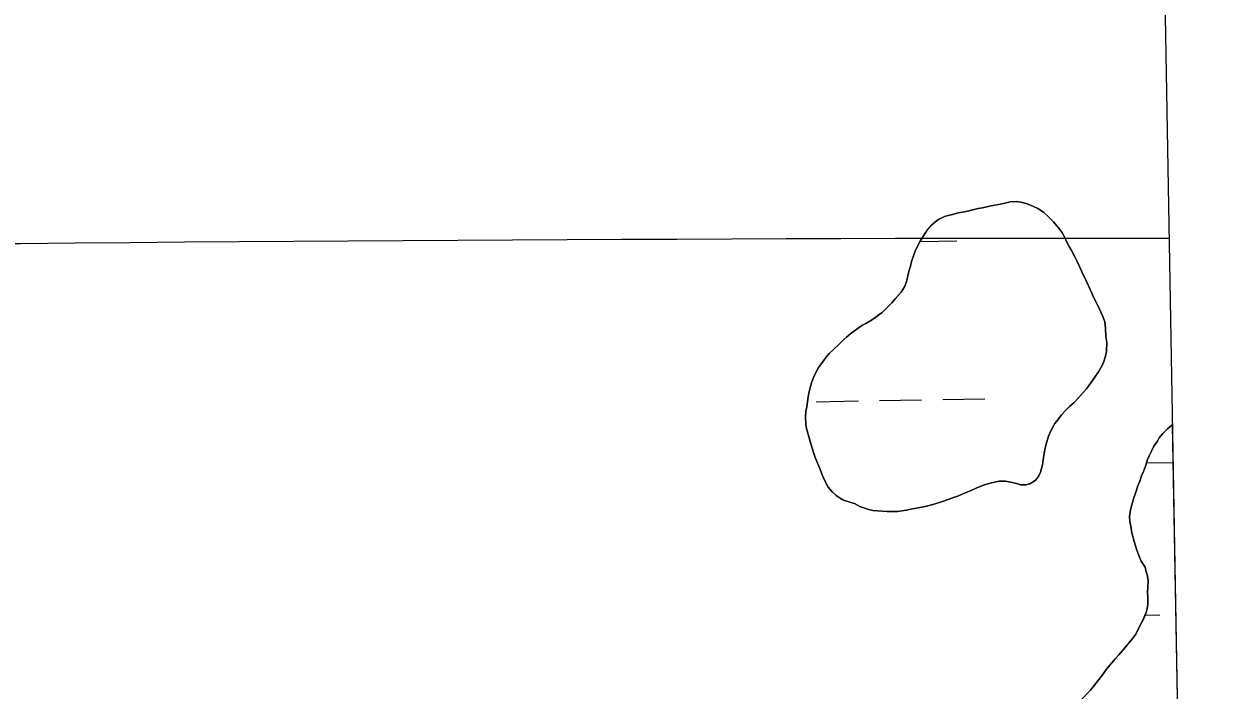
# Model space of a CAD drawing. Extents: x 3887375 to 3925618, y 296674 to 322633.
# Drawn here: x 3922538 to 3923445, y 308370 to 308875 of the extents above; entities that cross this region are included whole.
import ezdxf

# ---------------------------------------------------------------- set-up
doc = ezdxf.new("R2010")
doc.units = 0
for name, color, linetype in [('V-GRID-FRAM', 7, 'Continuous'), ('V-GRID-MAJR', 7, 'Continuous'), ('V-TOPO-SHOR', 7, 'Continuous'), ('V-WETL-SWMP', 7, 'Continuous')]:
    doc.layers.add(name, color=color, linetype=linetype)

msp = doc.modelspace()

# ---------------------------------------------------------------- linework, layer by layer
at = {"layer": 'V-GRID-FRAM'}
msp.add_lwpolyline([(3891343.325, 320285.842), (3923192.813, 320832.523), (3923512.793, 302652.882), (3891647.44, 302105.928), (3891343.325, 320285.842)], dxfattribs=at)
at = {"layer": 'V-GRID-MAJR'}
msp.add_spline([(3891546.068, 308165.905), (3896856.111, 308255.118), (3902166.142, 308345.103), (3907476.16, 308435.86100000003), (3912786.164, 308527.391), (3918096.1550000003, 308619.693), (3923406.132, 308712.768), (3923406.133, 308712.768)], degree=3, dxfattribs=at)
at = {"layer": 'V-TOPO-SHOR'}
for points in [[(3923168.227, 308511.184), (3923171.631, 308509.228), (3923174.6720000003, 308508.003), (3923177.592, 308507.022), (3923181.609, 308506.162), (3923185.018, 308505.789), (3923188.5470000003, 308505.537), (3923192.324, 308505.287), (3923195.49, 308505.279), (3923200.237, 308505.26900000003), (3923206.936, 308506.473), (3923210.225, 308507.07300000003), (3923215.8310000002, 308508.036), (3923221.19, 308509.121), (3923226.916, 308510.569), (3923232.7660000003, 308512.384), (3923239.346, 308514.805), (3923243.489, 308516.257), (3923246.413, 308517.346), (3923249.338, 308518.558), (3923252.2630000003, 308519.76900000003), (3923256.041, 308521.344), (3923259.8200000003, 308523.04), (3923265.912, 308525.462), (3923271.518, 308527.156), (3923277.244, 308528.36), (3923282.235, 308528.35000000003), (3923287.105, 308527.365), (3923290.39, 308526.505), (3923293.433, 308525.647), (3923297.572, 308525.636), (3923300.497, 308526.36100000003), (3923304.642, 308528.788), (3923307.085, 308531.94800000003), (3923308.796, 308535.233), (3923310.147, 308540.83), (3923310.643, 308544.482), (3923312.001, 308552.396), (3923312.9820000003, 308556.289), (3923314.823, 308562.494), (3923316.537, 308566.51), (3923319.47, 308571.983), (3923321.79, 308574.901), (3923324.598, 308578.54600000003), (3923328.2600000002, 308582.558), (3923330.822, 308584.987), (3923334.238, 308588.025), (3923337.5330000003, 308591.426), (3923341.318, 308595.924), (3923343.636, 308598.476), (3923346.933, 308602.852), (3923349.989, 308607.229), (3923352.676, 308611.364), (3923354.753, 308614.767), (3923356.342, 308617.567), (3923358.058, 308623.162), (3923358.7970000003, 308626.57), (3923358.935, 308633.511), (3923358.335, 308638.018), (3923358.105, 308644.472), (3923357.507, 308649.223), (3923356.0530000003, 308653.12200000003), (3923353.509, 308658.73), (3923352.055, 308662.142), (3923349.2660000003, 308667.385), (3923346.358, 308673.60000000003), (3923345.023, 308676.404), (3923342.721, 308681.52400000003), (3923340.9020000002, 308685.423), (3923338.236, 308691.152), (3923336.419, 308694.93), (3923334.721, 308698.465), (3923332.296, 308703.221), (3923330.719, 308705.781), (3923328.5360000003, 308710.169), (3923327.203, 308713.094), (3923324.899, 308717.239), (3923322.347, 308720.409), (3923318.4620000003, 308725.04600000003), (3923314.8170000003, 308728.95), (3923311.0500000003, 308732.491), (3923306.6720000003, 308735.177), (3923303.5100000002, 308736.76900000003), (3923298.644, 308738.606), (3923293.896, 308739.955), (3923290.1240000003, 308740.449), (3923285.616, 308740.09500000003), (3923280.744, 308739.009), (3923276.847, 308738.166), (3923271.241, 308737.08), (3923264.7860000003, 308735.634), (3923261.497, 308735.032), (3923256.258, 308733.826), (3923251.142, 308732.74), (3923246.512, 308731.778), (3923241.883, 308730.69), (3923236.522, 308729.242), (3923232.012, 308727.303), (3923229.452, 308725.603), (3923226.2800000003, 308722.81), (3923222.861, 308719.043)], [(3923222.861, 308719.043), (3923221.151, 308716.489), (3923217.7290000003, 308710.77400000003), (3923213.94, 308703.597), (3923212.593, 308700.071), (3923210.877, 308694.836), (3923210.0160000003, 308691.43), (3923209.1580000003, 308688.387), (3923208.173, 308684.127), (3923207.069, 308679.625), (3923205.599, 308675.853), (3923202.912, 308671.718), (3923198.761, 308666.979), (3923195.953, 308663.696), (3923190.829, 308658.472), (3923188.631, 308656.284), (3923186.1920000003, 308654.464), (3923183.753, 308652.643), (3923180.46, 308650.337), (3923176.194, 308648.031), (3923173.267, 308646.333), (3923167.537, 308642.45), (3923165.096, 308640.63), (3923161.559, 308637.592), (3923159.361, 308635.528), (3923156.312, 308632.612), (3923151.065, 308627.631), (3923148.503, 308625.077), (3923146.061, 308622.404), (3923142.52, 308617.663), (3923140.321, 308614.501), (3923137.755, 308609.881), (3923136.409, 308607.083), (3923134.9390000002, 308602.946), (3923133.098, 308596.374), (3923132.4790000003, 308592.235), (3923131.367, 308584.811), (3923130.753, 308581.52400000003), (3923130.378, 308577.021), (3923130.73, 308571.538), (3923131.089, 308568.37200000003), (3923132.659, 308562.889), (3923134.474, 308556.553), (3923136.77, 308549.244), (3923137.738, 308546.319), (3923139.799, 308541.443), (3923141.251, 308538.031), (3923143.188, 308533.034), (3923145.007, 308528.52400000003), (3923147.673, 308523.891), (3923150.8310000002, 308520.11100000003), (3923153.75, 308517.426), (3923156.181, 308515.593), (3923159.343, 308514.004), (3923168.227, 308511.184)], [(3923408.62823153, 308570.9959309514), (3923405.133, 308568.067), (3923401.506, 308564.454), (3923398.846, 308561.325), (3923397.394, 308558.675), (3923394.7320000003, 308554.82), (3923393.278, 308551.689), (3923391.098, 308547.593), (3923389.886, 308544.699), (3923388.6720000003, 308540.601), (3923386.73, 308535.782), (3923385.276, 308532.407), (3923384.062, 308528.309), (3923382.605, 308524.694), (3923380.9080000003, 308520.115), (3923379.208, 308515.052), (3923377.991, 308510.473), (3923377.018, 308506.615), (3923376.2830000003, 308501.552), (3923376.517, 308497.691), (3923377.471, 308492.623), (3923377.946, 308489.245), (3923379.861, 308482.487), (3923381.776, 308475.968), (3923383.6950000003, 308470.658), (3923385.137, 308467.762), (3923388.02, 308463.17), (3923388.9790000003, 308459.552), (3923389.935, 308456.654), (3923390.41, 308452.551), (3923390.1580000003, 308447.968), (3923389.909, 308443.87), (3923390.142, 308440.249), (3923390.132, 308435.184), (3923389.64, 308431.809), (3923388.9110000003, 308428.674), (3923386.972, 308424.094), (3923385.518, 308421.444), (3923383.3370000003, 308417.109), (3923380.916, 308412.29), (3923378.737, 308409.156), (3923373.899, 308403.379), (3923371.722, 308400.731), (3923368.095, 308396.637), (3923365.679, 308393.74700000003), (3923362.7770000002, 308390.618), (3923358.664, 308385.801), (3923355.7600000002, 308381.467), (3923348.7460000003, 308372.315), (3923346.569, 308369.909), (3923339.559, 308362.446)]]:
    msp.add_lwpolyline(points, dxfattribs=at)
at = {"layer": 'V-WETL-SWMP'}
for p, q in [((3923217.3436703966, 308710.0425221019), (3923245.3385211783, 308710.5230403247)), ((3923138.5712092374, 308588.6017440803), (3923170.566496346, 308589.15092787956)), ((3923186.5641399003, 308589.425519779), (3923218.5594270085, 308589.974703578)), ((3923234.5570705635, 308590.2492954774), (3923266.552357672, 308590.7984792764)), ((3923405.133, 308568.0660000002), (3923408.628235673, 308570.9956955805)), ((3923408.628235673, 308570.9956955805), (3923428.403716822, 307447.4531369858)), ((3923398.847, 308561.325), (3923401.507, 308564.455)), ((3923401.507, 308564.455), (3923405.133, 308568.066)), ((3923393.278, 308551.688), (3923394.7320000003, 308554.821)), ((3923394.7320000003, 308554.821), (3923397.394, 308558.6750000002)), ((3923397.394, 308558.6750000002), (3923398.847, 308561.325)), ((3923388.671, 308540.602), (3923389.886, 308544.7)), ((3923389.886, 308544.7), (3923391.098, 308547.592)), ((3923391.098, 308547.592), (3923393.278, 308551.688)), ((3923385.276, 308532.4080000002), (3923386.73, 308535.782)), ((3923386.73, 308535.782), (3923388.671, 308540.602)), ((3923389.130851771, 308542.15300622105), (3923409.1298541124, 308542.49627953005)), ((3923382.606, 308524.695), (3923384.061, 308528.31000000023)), ((3923384.061, 308528.31000000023), (3923385.276, 308532.4080000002)), ((3923379.208, 308515.053), (3923380.907, 308520.115)), ((3923380.907, 308520.115), (3923382.606, 308524.695)), ((3923377.018, 308506.615), (3923377.992, 308510.47200000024)), ((3923377.992, 308510.47200000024), (3923379.208, 308515.053)), ((3923376.284, 308501.551), (3923377.018, 308506.615)), ((3923376.517, 308497.691), (3923376.284, 308501.551)), ((3923377.471, 308492.62300000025), (3923376.517, 308497.691)), ((3923377.946, 308489.245), (3923377.471, 308492.62300000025)), ((3923379.861, 308482.487), (3923377.946, 308489.245)), ((3923381.776, 308475.9690000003), (3923379.861, 308482.487)), ((3923383.6950000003, 308470.6580000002), (3923381.776, 308475.9690000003)), ((3923385.136, 308467.761), (3923383.6950000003, 308470.6580000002)), ((3923388.02, 308463.17100000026), (3923385.136, 308467.761)), ((3923388.978, 308459.551), (3923388.02, 308463.17100000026)), ((3923389.936, 308456.654), (3923388.978, 308459.551)), ((3923390.41, 308452.552), (3923389.936, 308456.654)), ((3923390.159, 308447.969), (3923390.41, 308452.552)), ((3923389.9080000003, 308443.869), (3923390.159, 308447.969)), ((3923390.142, 308440.25000000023), (3923389.9080000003, 308443.869)), ((3923389.6410000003, 308431.80900000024), (3923390.131, 308435.185)), ((3923390.131, 308435.185), (3923390.142, 308440.25000000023)), ((3923386.971, 308424.09500000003), (3923388.9110000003, 308428.67400000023)), ((3923388.0686403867, 308426.6857707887), (3923399.293102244, 308426.8784333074)), ((3923388.9110000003, 308428.67400000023), (3923389.6410000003, 308431.80900000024)), ((3923380.915, 308412.289), (3923383.3370000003, 308417.10800000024)), ((3923383.3370000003, 308417.10800000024), (3923385.518, 308421.44500000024)), ((3923385.518, 308421.44500000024), (3923386.971, 308424.09500000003)), ((3923373.9, 308403.37900000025), (3923378.737, 308409.157)), ((3923378.737, 308409.157), (3923380.915, 308412.289)), ((3923368.096, 308396.637), (3923371.723, 308400.73)), ((3923371.723, 308400.73), (3923373.9, 308403.37900000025)), ((3923358.665, 308385.80200000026), (3923362.776, 308390.618)), ((3923362.776, 308390.618), (3923365.6780000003, 308393.748)), ((3923365.6780000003, 308393.748), (3923368.096, 308396.637)), ((3923348.7460000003, 308372.315), (3923355.761, 308381.46700000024)), ((3923355.761, 308381.46700000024), (3923358.665, 308385.80200000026)), ((3923346.569, 308369.9080000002), (3923348.7460000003, 308372.31500000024))]:
    msp.add_line(p, q, dxfattribs=at)
for points in [[(3923168.2260000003, 308511.184), (3923159.343, 308514.004), (3923156.18, 308515.593), (3923153.7490000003, 308517.425), (3923150.832, 308520.11), (3923147.674, 308523.892), (3923145.006, 308528.525), (3923143.1890000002, 308533.034), (3923141.251, 308538.031), (3923139.798, 308541.443), (3923137.738, 308546.319), (3923136.77, 308549.243), (3923134.473, 308556.554), (3923132.66, 308562.89), (3923131.089, 308568.373), (3923130.73, 308571.539), (3923130.377, 308577.02), (3923130.752, 308581.52400000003), (3923131.3680000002, 308584.811), (3923132.48, 308592.23600000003), (3923133.098, 308596.375), (3923134.938, 308602.946), (3923136.409, 308607.083), (3923137.754, 308609.881), (3923140.321, 308614.502), (3923142.52, 308617.664), (3923146.061, 308622.405), (3923148.503, 308625.078), (3923151.065, 308627.63), (3923156.312, 308632.61100000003), (3923159.362, 308635.527), (3923161.559, 308637.592), (3923165.096, 308640.629), (3923167.5360000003, 308642.45), (3923173.267, 308646.33400000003), (3923176.193, 308648.032), (3923180.46, 308650.337), (3923183.753, 308652.643), (3923186.1920000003, 308654.464), (3923188.631, 308656.28500000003), (3923190.828, 308658.472), (3923195.953, 308663.697), (3923198.761, 308666.979), (3923202.912, 308671.719), (3923205.599, 308675.853), (3923207.069, 308679.625), (3923208.174, 308684.128), (3923209.1580000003, 308688.387), (3923210.017, 308691.43), (3923210.876, 308694.837), (3923212.593, 308700.07), (3923213.94, 308703.598), (3923217.73, 308710.77400000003), (3923221.1520000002, 308716.49), (3923222.862, 308719.043), (3923226.2800000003, 308722.81), (3923229.452, 308725.604), (3923232.012, 308727.303), (3923236.522, 308729.242), (3923241.883, 308730.691), (3923246.512, 308731.777), (3923251.142, 308732.741), (3923256.258, 308733.826), (3923261.497, 308735.032), (3923264.7860000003, 308735.634), (3923271.242, 308737.081), (3923276.846, 308738.165), (3923280.744, 308739.009), (3923285.617, 308740.094), (3923290.1240000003, 308740.45), (3923293.897, 308739.955), (3923298.643, 308738.605), (3923303.5100000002, 308736.768), (3923306.6720000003, 308735.178), (3923311.0500000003, 308732.49), (3923314.8170000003, 308728.95), (3923318.4620000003, 308725.04600000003), (3923322.348, 308720.41000000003), (3923324.899, 308717.239), (3923327.203, 308713.094), (3923328.5360000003, 308710.169), (3923330.719, 308705.78), (3923332.296, 308703.22000000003), (3923334.721, 308698.466), (3923336.418, 308694.931), (3923338.236, 308691.152), (3923340.903, 308685.423), (3923342.721, 308681.523), (3923345.023, 308676.403), (3923346.3570000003, 308673.60000000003), (3923349.2660000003, 308667.384), (3923352.055, 308662.142), (3923353.509, 308658.729), (3923356.054, 308653.12200000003), (3923357.507, 308649.222), (3923358.105, 308644.472), (3923358.335, 308638.018), (3923358.934, 308633.511), (3923358.7970000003, 308626.571), (3923358.059, 308623.163), (3923356.342, 308617.566)], [(3923356.342, 308617.566), (3923354.753, 308614.768), (3923352.676, 308611.363), (3923349.988, 308607.229), (3923346.934, 308602.852), (3923343.637, 308598.476), (3923341.318, 308595.924), (3923337.5330000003, 308591.427), (3923334.238, 308588.02400000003), (3923330.822, 308584.987), (3923328.2600000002, 308582.558), (3923324.598, 308578.547), (3923321.79, 308574.9), (3923319.47, 308571.983), (3923316.5360000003, 308566.51), (3923314.822, 308562.495), (3923312.9820000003, 308556.289), (3923312, 308552.395), (3923310.643, 308544.483), (3923310.148, 308540.831), (3923308.796, 308535.233), (3923307.085, 308531.949), (3923304.642, 308528.788), (3923300.497, 308526.362), (3923297.573, 308525.637), (3923293.433, 308525.646), (3923290.3910000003, 308526.505), (3923287.105, 308527.365), (3923282.236, 308528.349), (3923277.244, 308528.36), (3923271.518, 308527.155), (3923265.913, 308525.462), (3923259.8200000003, 308523.04), (3923256.041, 308521.344), (3923252.2630000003, 308519.76900000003), (3923249.338, 308518.558), (3923246.413, 308517.346), (3923243.488, 308516.257), (3923239.345, 308514.804), (3923232.765, 308512.38300000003), (3923226.916, 308510.569), (3923221.19, 308509.121), (3923215.83, 308508.036), (3923210.2260000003, 308507.074), (3923206.937, 308506.473), (3923200.237, 308505.27), (3923195.489, 308505.28), (3923192.323, 308505.287), (3923188.548, 308505.538), (3923185.018, 308505.79), (3923181.609, 308506.162), (3923177.593, 308507.023), (3923174.6720000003, 308508.004), (3923171.631, 308509.228), (3923168.2260000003, 308511.184)]]:
    msp.add_lwpolyline(points, dxfattribs=at)

doc.saveas('drawing.dxf')
